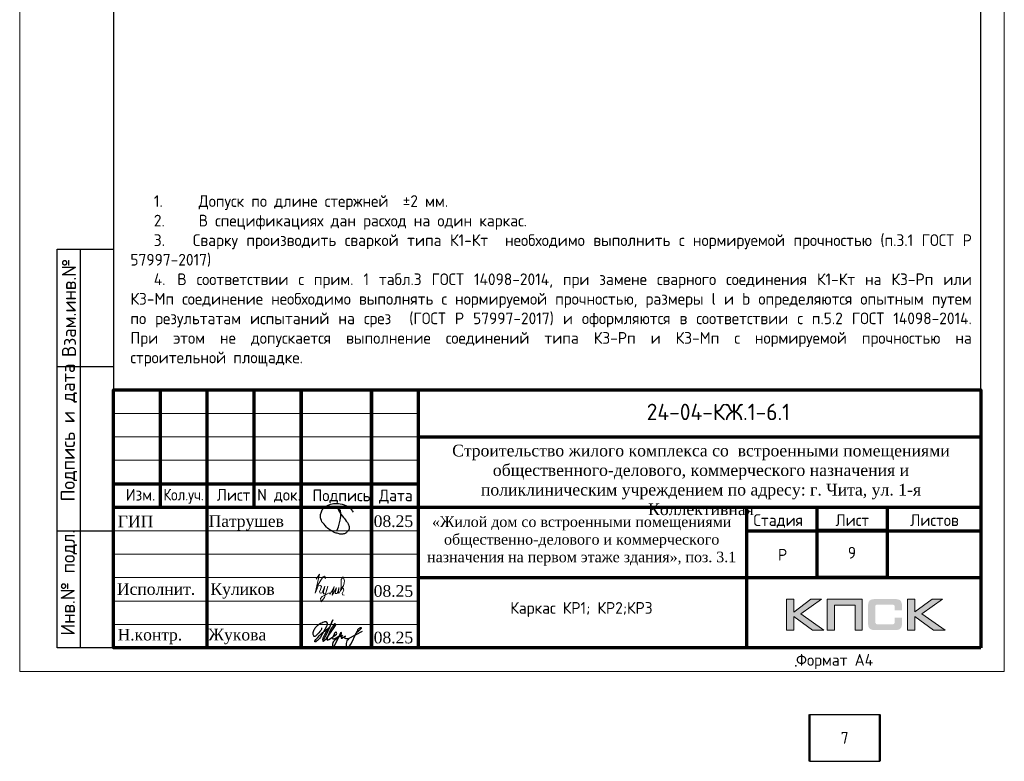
# Model space of a CAD drawing. Header units: millimetres. Extents: x -5898314 to 1055204, y -720802 to 1562611.
# Tile 357 of 362: x 285479 to 306479, y -64498 to -48690. Entities that reach past the tile are written whole.
import ezdxf
from ezdxf.enums import TextEntityAlignment as Align

# ---------------------------------------------------------------- set-up
doc = ezdxf.new("R2010")
doc.units = ezdxf.units.MM
for name, color, linetype in [('PDF7_Text', 7, 'Continuous'), ('PDF8_Text', 7, 'Continuous'), ('Рамка печать', 7, 'Continuous'), ('ТОЛСТЫЕ_ОСНОВНЫЕ', 6, 'Continuous')]:
    doc.layers.add(name, color=color, linetype=linetype)
for name, color, linetype, lineweight in [('Выноски', 20, 'Continuous', 20), ('Каркасы ригель', 3, 'Continuous', 0), ('РАЗМЕРЫ', 1, 'Continuous', 9), ('Рамка', 7, 'Continuous', 70), ('Текст', 7, 'Continuous', 25), ('ТОНКИЕ', 7, 'Continuous', 9)]:
    doc.layers.add(name, color=color, linetype=linetype, lineweight=lineweight)
doc.styles.add('GOST-2.304_Type-B', font='GOST_Common.ttf')
doc.styles.add('PDF Times New Roman', font='times.ttf')
doc.styles.add('style1', font='GOST_Common.ttf', dxfattribs={"height": 500})
doc.styles.add('ГОСТ', font='GOST_Common.ttf')

# ---------------------------------------------------------------- blocks, each defined once
blk = doc.blocks.new('*U1583')
blk.add_point((165.57, 1.2))
at = {"layer": 'ТОЛСТЫЕ_ОСНОВНЫЕ'}
for p, q in [((8, 5), (8, 90)), ((8, 90), (20, 90)), ((13, 5), (13, 90)), ((8, 65), (20, 65)), ((8, 30), (20, 30)), ((20, 5), (8, 5))]:
    blk.add_line(p, q, dxfattribs=at)
at = {"layer": 'ТОЛСТЫЕ_ОСНОВНЫЕ', "color": 6}
blk.add_lwpolyline([(20, 5), (205, 5), (205, 292), (20, 292)], close=True, dxfattribs=at)
at = {"layer": 'ТОНКИЕ'}
blk.add_lwpolyline([(0, 0), (210, 0), (210, 297), (0, 297)], close=True, dxfattribs=at)
at = {"layer": 'Текст', "style": 'style1'}
for s, p in [('Взам.инв.№', (10.5, 77.5)), ('Подпись и дата', (10.5, 50.93)), ('Инв.№ подл.', (10.5, 18.93))]:
    blk.add_text(s, height=3, rotation=90, dxfattribs=at).set_placement(p, align=Align.MIDDLE)
blk.add_text('Формат А4', height=2.5, dxfattribs=at).set_placement((165.57, 1.2))
blk = doc.blocks.new('11')
at = {"layer": 'Выноски'}
for p, q in [((47962, 66737), (47989, 66781)), ((47989, 66781), (48016, 66806)), ((48016, 66806), (48038, 66823)), ((48038, 66823), (48060, 66786)), ((48060, 66786), (48058, 66769)), ((47885, 66608), (47944, 66700)), ((47944, 66700), (47962, 66737))]:
    blk.add_line(p, q, dxfattribs=at)
blk.add_lwpolyline([(47863, 66761), (47937, 66865), (47843, 66458), (47885, 66564), (47905, 66616), (47954, 66628), (47979, 66606), (47957, 66539), (47937, 66487), (47947, 66458), (47991, 66470), (48051, 66611), (48041, 66569), (48023, 66505), (48023, 66448), (48065, 66448), (48090, 66529), (48110, 66608), (48043, 66369), (47972, 66275), (47954, 66344), (47991, 66389), (48078, 66431), (48142, 66470), (48154, 66441), (48204, 66512), (48246, 66606), (48209, 66455), (48204, 66418), (48295, 66574), (48265, 66463), (48265, 66455), (48312, 66453), (48342, 66529), (48347, 66584), (48337, 66465), (48349, 66453), (48401, 66569), (48443, 66616), (48461, 66678), (48466, 66727), (48436, 66811), (48399, 66754), (48399, 66618), (48389, 66549), (48374, 66507), (48416, 66564), (48441, 66576), (48451, 66524), (48433, 66482), (48419, 66453), (48424, 66428), (48458, 66421)], dxfattribs=at)
blk = doc.blocks.new('яяя')
at = {"lineweight": 30}
for points in [[(345424, 110432), (345425, 110410), (345424, 110397), (345417, 110379), (345406, 110350), (345390, 110319), (345357, 110275), (345310, 110221), (345265, 110176), (345198, 110110), (345161, 110077), (345133, 110066), (345116, 110066), (345102, 110075), (345090, 110091), (345082, 110115), (345074, 110146), (345066, 110182), (345064, 110206), (345067, 110234), (345077, 110278), (345095, 110320), (345114, 110361), (345134, 110395), (345159, 110428), (345195, 110469), (345228, 110506), (345284, 110560), (345331, 110595), (345379, 110625), (345435, 110648), (345486, 110670), (345532, 110686), (345573, 110696), (345605, 110698), (345621, 110695), (345635, 110687), (345648, 110671), (345656, 110649), (345659, 110625), (345659, 110583), (345656, 110553), (345647, 110523), (345635, 110489), (345387, 110033), (345349, 109985), (345311, 109948), (345247, 109889), (345209, 109858), (345192, 109844), (345180, 109837), (345157, 109833), (345150, 109835), (345140, 109842), (345135, 109856), (345138, 109881), (345148, 109892), (345183, 109930), (345267, 110024), (345343, 110105), (345455, 110213), (345617, 110343), (345775, 110456), (345811, 110526), (345838, 110607), (345890, 110740), (345902, 110771), (345698, 110295), (345672, 110226), (345626, 110132), (345572, 110032), (345518, 109953), (345481, 109918), (345497, 110001), (345567, 110147), (345655, 110301), (345760, 110442)], [(345481, 109918), (345476, 109896), (345475, 109874), (345485, 109861), (345506, 109866), (345539, 109891), (345632, 109983), (345968, 110450), (346022, 110527), (346029, 110560), (346027, 110579), (346026, 110590), (346010, 110605), (345993, 110609), (345975, 110601), (345962, 110584), (345954, 110562), (345857, 110421), (345783, 110292), (345741, 110183), (345701, 110079), (345665, 109985), (345660, 109952), (345666, 109929), (345669, 109915), (345682, 109910), (345702, 109914), (345735, 109941), (345846, 110007), (346065, 110160), (346075, 110193), (346070, 110217), (346066, 110236), (346052, 110241), (346030, 110241), (346007, 110228), (345978, 110203), (345960, 110164), (345892, 110010), (345895, 109986), (345904, 109966), (345925, 109964), (345969, 109968), (346045, 110000), (346218, 110114), (346261, 110154), (346280, 110184), (346282, 110210), (346278, 110225), (346263, 110229), (346241, 110222), (346220, 110198), (346162, 110049), (345989, 109904), (345932, 109849), (345906, 109805), (345891, 109739), (345890, 109690), (345899, 109652), (345924, 109647), (345956, 109655), (345980, 109674), (346058, 109838), (346158, 110046), (346261, 110098), (346314, 110120), (346292, 110079), (346269, 110036), (346261, 110008), (346267, 109998), (346293, 109998), (346363, 110039), (346445, 110095), (346421, 110068), (346414, 110040), (346407, 110011), (346416, 109990), (346466, 109972), (346509, 109977), (346574, 109984), (347172, 110293)], [(346586, 109971), (346543, 109917), (346509, 109873), (346489, 109825), (346475, 109767), (346472, 109710), (346478, 109675), (346485, 109641), (346501, 109621), (346517, 109602), (346542, 109589), (346568, 109592), (346605, 109620), (346680, 109731), (346736, 109842), (346865, 110115), (346962, 110290), (346969, 110318), (346979, 110360), (347013, 110403), (347056, 110434), (347091, 110450), (347109, 110450), (347121, 110434), (347115, 110405), (347072, 110355), (347012, 110307), (346924, 110222)]]:
    blk.add_lwpolyline(points, dxfattribs=at)
blk = doc.blocks.new('Патрушев')
at = {"color": 5, "lineweight": 25}
blk.add_lwpolyline([(58.5, -35.09), (59.7, -31.98), (60.22, -29.81), (60.47, -28.76), (60.76, -27.56), (61.06, -26.32), (61.37, -24.67), (61.64, -22.98), (61.77, -21.63), (61.83, -20.46), (61.74, -19.5), (61.5, -18.56), (61.27, -17.93), (60.96, -17.34), (60.63, -16.86), (60.45, -16.66), (60.39, -16.62), (60.25, -16.53), (60.03, -16.42), (59.74, -16.36), (59.56, -16.39), (59.41, -16.5), (59.32, -16.73), (59.32, -16.96), (59.41, -17.15), (61.8, -21.04), (63.12, -22.91), (63.7, -23.61), (64.53, -24.59), (65.48, -25.87), (66.43, -27.07), (66.87, -27.73), (67.42, -28.44), (67.68, -28.93), (68, -29.52), (68.38, -30.41), (68.65, -31), (68.82, -31.71), (68.89, -32.2), (68.93, -32.68), (68.9, -33.35), (68.81, -33.79), (68.57, -34.59), (68.27, -35.18), (67.92, -35.7), (67.56, -36.23), (66.92, -36.75), (66.44, -37.14), (65.93, -37.49), (65.34, -37.85), (64.79, -38.12), (64.12, -38.33), (63.56, -38.4), (62.54, -38.51), (61.58, -38.47), (60.89, -38.38), (60.1, -38.27), (59.25, -38.05), (58.41, -37.75), (57.66, -37.55), (56.61, -37.27), (55.88, -36.92), (54.92, -36.35), (53.85, -35.72), (53.05, -35.25), (52.17, -34.73), (51.27, -34.08), (50.13, -33.27), (49.09, -32.31), (47.96, -31.09), (47.07, -29.92), (46.05, -28.68), (45.23, -27.65), (44.74, -26.54), (44.28, -25.09), (44.05, -24.29), (43.98, -23.29), (43.94, -22.47), (43.99, -21.49), (44.18, -20.57), (44.46, -19.97), (44.74, -19.1), (45.02, -18.24), (45.49, -17.42), (45.85, -16.92), (46.39, -16.14), (46.99, -15.53), (47.83, -14.81), (48.65, -14.29), (49.43, -13.79), (50.53, -13.27), (51.57, -12.89), (52.65, -12.48), (54.17, -12.1), (55.44, -11.87), (56.95, -11.79), (58.35, -11.79), (59.63, -11.91), (61, -12.05), (62.71, -12.35), (64.46, -12.88), (66.16, -13.58), (67.55, -14.27), (68.88, -15.13), (70.02, -16.25), (71.14, -17.49), (71.67, -18.26), (72.28, -19.27)], dxfattribs=at)
blk = doc.blocks.new('A$Cd09756da')
at = {"layer": 'Рамка печать', "lineweight": 20}
h = blk.add_hatch(color=0, dxfattribs=at)
h.paths.add_polyline_path([(-3400, 1040), (-3624, 1040), (-3991, 764), (-3991, 1040), (-4146, 1040), (-4146, 378), (-3991, 378), (-3991, 669), (-3594, 378), (-3346, 378), (-3840, 728)])
h.paths.add_polyline_path([(-3122, 915), (-2683, 915), (-2683, 378), (-2529, 378), (-2529, 1040), (-2693, 1040), (-3276, 1040), (-3276, 883), (-3276, 378), (-3122, 378)])
h.paths.add_polyline_path([(-1408, 1043), (-1563, 1043), (-1563, 380), (-1408, 380), (-1408, 672), (-1011, 380), (-763, 380), (-1257, 731), (-817, 1043), (-1041, 1043), (-1408, 767)])
blk.add_hatch(color=204, dxfattribs=at).paths.add_polyline_path([(-1693, 970), (-1695, 977), (-1697, 983), (-1701, 989), (-1704, 996), (-1708, 1000), (-1712, 1005), (-1716, 1010), (-1720, 1014), (-1725, 1017), (-1731, 1021), (-1737, 1025), (-1744, 1028), (-1750, 1030), (-1758, 1033), (-1765, 1035), (-1783, 1038), (-1802, 1041), (-1823, 1043), (-1846, 1043), (-2242, 1043), (-2265, 1043), (-2285, 1041), (-2305, 1038), (-2322, 1035), (-2330, 1032), (-2338, 1030), (-2344, 1028), (-2351, 1024), (-2357, 1021), (-2363, 1017), (-2368, 1014), (-2372, 1010), (-2376, 1005), (-2380, 1000), (-2384, 996), (-2387, 989), (-2390, 983), (-2393, 976), (-2396, 970), (-2398, 962), (-2401, 946), (-2404, 928), (-2406, 908), (-2406, 887), (-2406, 538), (-2406, 516), (-2404, 496), (-2401, 478), (-2398, 461), (-2396, 454), (-2393, 447), (-2390, 440), (-2387, 434), (-2384, 429), (-2380, 423), (-2376, 419), (-2372, 414), (-2368, 410), (-2362, 406), (-2357, 403), (-2351, 399), (-2344, 396), (-2337, 394), (-2330, 391), (-2322, 389), (-2305, 385), (-2285, 383), (-2264, 381), (-2242, 380), (-1846, 380), (-1823, 381), (-1802, 382), (-1783, 385), (-1766, 389), (-1758, 391), (-1750, 393), (-1744, 396), (-1737, 399), (-1731, 402), (-1725, 406), (-1720, 410), (-1716, 414), (-1712, 418), (-1708, 423), (-1704, 428), (-1701, 434), (-1697, 440), (-1695, 446), (-1693, 454), (-1690, 461), (-1686, 478), (-1684, 496), (-1682, 516), (-1682, 538), (-1682, 647), (-1836, 647), (-1836, 558), (-1836, 552), (-1837, 546), (-1838, 540), (-1840, 535), (-1842, 530), (-1844, 526), (-1846, 522), (-1850, 519), (-1853, 515), (-1857, 513), (-1862, 511), (-1867, 508), (-1872, 507), (-1878, 506), (-1884, 506), (-1890, 505), (-2209, 505), (-2214, 506), (-2219, 506), (-2223, 508), (-2227, 511), (-2231, 513), (-2235, 516), (-2238, 519), (-2241, 523), (-2244, 528), (-2246, 532), (-2248, 536), (-2249, 541), (-2251, 551), (-2252, 560), (-2252, 878), (-2252, 884), (-2251, 889), (-2250, 894), (-2248, 899), (-2247, 903), (-2245, 906), (-2242, 910), (-2240, 913), (-2236, 916), (-2233, 919), (-2229, 921), (-2225, 922), (-2220, 923), (-2215, 924), (-2210, 925), (-2204, 925), (-1890, 925), (-1884, 925), (-1878, 924), (-1872, 923), (-1868, 921), (-1863, 919), (-1858, 917), (-1854, 914), (-1851, 911), (-1847, 907), (-1844, 903), (-1842, 899), (-1840, 894), (-1838, 889), (-1837, 884), (-1836, 878), (-1836, 872), (-1836, 799), (-1682, 799), (-1682, 887), (-1682, 908), (-1684, 928), (-1686, 946), (-1690, 962)])
at = {"layer": 'Рамка', "color": 7}
for p, q in [((-17500, 3000), (-17500, 5500)), ((-15500, 3000), (-15500, 5500)), ((-12000, 4500), (0, 4500)), ((-18500, 3500), (-12000, 3500)), ((-18500, 3000), (0, 3000)), ((-3500, 3000), (-3500, 1500)), ((-2000, 3000), (-2000, 1500)), ((-5000, 2500), (0, 2500)), ((-5000, 2500), (0, 2500)), ((-12000, 1500), (0, 1500))]:
    blk.add_line(p, q, dxfattribs=at)
at = {"layer": 'Рамка'}
for p, q in [((-16500, 0), (-16500, 5500)), ((-14500, 0), (-14500, 5500)), ((-14500, 5500), (-14500, 0)), ((-13000, 5500), (-13000, 0)), ((-13000, 0), (-13000, 5500)), ((-12000, 5500), (-12000, 0)), ((-5000, 3000), (-5000, 0))]:
    blk.add_line(p, q, dxfattribs=at)
at = {"layer": 'Рамка', "color": 7, "lineweight": 15}
for p, q in [((-18500, 5000), (-12000, 5000)), ((-18500, 4500), (-12000, 4500)), ((-18500, 4000), (-12000, 4000)), ((-18500, 2500), (-12000, 2500)), ((-18500, 2000), (-12000, 2000)), ((-18500, 1500), (-12000, 1500)), ((-18500, 1000), (-12000, 1000)), ((-18500, 500), (-12000, 500))]:
    blk.add_line(p, q, dxfattribs=at)
at = {"layer": 'Рамка'}
blk.add_lwpolyline([(0, 0), (-18500, 0), (-18500, 5500), (0, 5500)], close=True, dxfattribs=at)
at = {"layer": 'Рамка печать', "color": 0, "lineweight": 20}
for points in [[(-4146, 378), (-4146, 1040), (-3991, 1040), (-3991, 764), (-3624, 1040), (-3400, 1040), (-3840, 728), (-3346, 378), (-3594, 378), (-3991, 669), (-3991, 378), (-4146, 378)], [(-3122, 378), (-3122, 915), (-2683, 915), (-2683, 378), (-2529, 378), (-2529, 1040), (-2693, 1040), (-3276, 1040), (-3276, 883), (-3276, 378), (-3122, 378)], [(-1563, 380), (-1563, 1043), (-1408, 1043), (-1408, 767), (-1041, 1043), (-817, 1043), (-1257, 731), (-763, 380), (-1011, 380), (-1408, 672), (-1408, 380), (-1563, 380)]]:
    blk.add_lwpolyline(points, close=True, dxfattribs=at)
at = {"color": 5, "xscale": 24.5, "yscale": 24.5, "zscale": 24.5}
blk.add_blockref('Патрушев', (-15162, 3369), dxfattribs=at)
at = {"color": 2, "lineweight": 60, "xscale": 0.5, "yscale": 0.5, "zscale": 0.5}
blk.add_blockref('яяя', (-186775, -54787), dxfattribs=at)
at = {"layer": 'Выноски', "color": 0}
blk.add_blockref('11', (-62040, -65293), dxfattribs=at)
at = {"layer": 'PDF7_Text', "char_height": 248, "attachment_point": 7, "style": 'PDF Times New Roman'}
for s, insert in [('Патрушев', (-16471, 2500)), ('08.25', (-12950, 2573)), ('08.25', (-12950, 1085)), ('08.25', (-12950, 93)), ('Жукова', (-16477, 79))]:
    blk.add_mtext(s, dxfattribs=dict(at, insert=insert))
at = {"layer": 'PDF7_Text', "insert": (-16432, 1050), "char_height": 247.95, "attachment_point": 7, "style": 'PDF Times New Roman'}
blk.add_mtext_dynamic_manual_height_columns('{\\C256;Куликов}', width=2000, gutter_width=1250, heights=[0], dxfattribs=at)
at = {"layer": 'PDF8_Text', "char_height": 248, "attachment_point": 7, "style": 'PDF Times New Roman'}
for s, insert in [('ГИП', (-18407, 2573)), ('Исполнит.', (-18427, 1127)), ('Н.контр.', (-18413, 79))]:
    blk.add_mtext(s, dxfattribs=dict(at, insert=insert))
at = {"layer": 'Текст', "color": 7, "style": 'ГОСТ'}
blk.add_text('24-04-КЖ.1-6.1', height=350, dxfattribs=at).set_placement((-5599, 5031), align=Align.MIDDLE_CENTER)
for s, p in [('Изм.', (-18237, 3141)), ('Лист', (-16298, 3139)), ('N док.', (-15435, 3141)), ('Подпись', (-14257, 3127)), ('Дата', (-12835, 3127)), ('Стадия', (-4850, 2600)), ('Лист', (-3100, 2600)), ('Листов', (-1508, 2600)), ('Р', (-4328, 1863))]:
    blk.add_text(s, height=250, dxfattribs=at).set_placement(p)
at = {"layer": 'Текст', "color": 7, "style": 'ГОСТ', "width": 0.9}
blk.add_text('Кол.уч.', height=250, dxfattribs=at).set_placement((-17435, 3143))
at = {"layer": 'Текст', "color": 7, "attachment_point": 1, "style": 'ГОСТ'}
for s, width, heights, insert, char_height in [('\\pxqc;{\\fTimes New Roman|b0|i0|c204|p18;\\C256;Строительство жилого комплекса со  встроенными помещениями общественного-делового, коммерческого назначения и поликлиническим учреждением по адресу: г. Чита, ул. 1-я Коллективная}', 11543.07, [0], (-11741, 4333), 250), ('\\pxqc;{\\fTimes New Roman|b0|i0|c204|p18;\\C256;«Жилой дом со встроенными помещениями общественно-делового и коммерческого назначения на первом этаже здания», поз. 3.1\\P}', 7000, [1500], (-12014, 2803), 225)]:
    blk.add_mtext_dynamic_manual_height_columns(s, width=width, gutter_width=12.5, heights=heights, dxfattribs=dict(at, insert=insert, char_height=char_height))
blk = doc.blocks.new('*T1229')
at = {"layer": 'Каркасы ригель', "color": 0, "linetype": 'ByBlock', "lineweight": -2, "transparency": 16777216}
for p, q in [((0, 0), (1500, 0)), ((0, -1000), (1500, -1000))]:
    blk.add_line(p, q, dxfattribs=at)
at = {"layer": 'Каркасы ригель', "color": 0, "linetype": 'ByBlock', "lineweight": 50, "transparency": 16777216}
for p, q in [((0, 0), (0, -1000)), ((1500, 0), (1500, -1000))]:
    blk.add_line(p, q, dxfattribs=at)
at = {"layer": 'Каркасы ригель', "color": 0, "linetype": 'Continuous', "lineweight": 0, "transparency": 16777216, "insert": (750, -500), "char_height": 250, "width": 1000, "attachment_point": 5, "style": 'ГОСТ'}
blk.add_mtext('7', dxfattribs=at)
blk = doc.blocks.new('*T1251')
at = {"layer": 'Каркасы ригель', "color": 0, "linetype": 'ByBlock', "lineweight": -2, "transparency": 16777216}
for p, q in [((0, 0), (1500, 0)), ((0, -1000), (1500, -1000))]:
    blk.add_line(p, q, dxfattribs=at)
at = {"layer": 'Каркасы ригель', "color": 0, "linetype": 'ByBlock', "lineweight": 50, "transparency": 16777216}
for p, q in [((0, 0), (0, -1000)), ((1500, 0), (1500, -1000))]:
    blk.add_line(p, q, dxfattribs=at)
at = {"layer": 'Каркасы ригель', "color": 0, "linetype": 'Continuous', "lineweight": 0, "transparency": 16777216, "insert": (750, -500), "char_height": 250, "width": 1000, "attachment_point": 5, "style": 'ГОСТ'}
blk.add_mtext('9', dxfattribs=at)

msp = doc.modelspace()

# ---------------------------------------------------------------- block references
at = {"xscale": 100, "yscale": 100, "zscale": 100}
msp.add_blockref('*U1583', (285478.74, -62581.9), dxfattribs=at)
at = {"lineweight": 50, "ltscale": 100}
msp.add_blockref('A$Cd09756da', (305978.74, -62081.9), dxfattribs=at)
for name, p in [('*T1251', (302478.74, -59552.33)), ('*T1229', (302323.21, -63497.53))]:
    msp.add_blockref(name, p)

# ---------------------------------------------------------------- texts
at = {"style": 'ГОСТ'}
msp.add_text('Каркас КР1; КР2;КР3', height=250, dxfattribs=at).set_placement((297458.91, -61353.14), align=Align.CENTER)
at = {"layer": 'РАЗМЕРЫ', "color": 0, "insert": (287839.87, -52430.66), "char_height": 250, "attachment_point": 1, "style": 'GOST-2.304_Type-B'}
msp.add_mtext_dynamic_manual_height_columns('\\pxi2,sm1,qj;1.^I   Допуск по длине стержней  ±2 мм.\\P2.^I   В спецификациях дан расход на один каркас.\\P3.^I  Сварку производить сваркой типа К1-Кт  необходимо выполнить с нормируемой прочностью (п.3.1 ГОСТ Р 57997-2017)\\P4.^IВ соответствии с прим. 1 табл.3 ГОСТ 14098-2014, при замене сварного соединения К1-Кт на К3-Рп или К3-Мп соединение необходимо выполнять с нормируемой прочностью, размеры l и b определяются опытным путем по результатам испытаний на срез  (ГОСТ Р 57997-2017) и оформляются в соответствии с п.5.2 ГОСТ 14098-2014. При этом не допускается выполнение соединений типа К3-Рп и К3-Мп с нормируемой прочностью на строительной площадке.', width=17892.6202, gutter_width=8977.11, heights=[0], dxfattribs=at)

doc.saveas('drawing.dxf')
